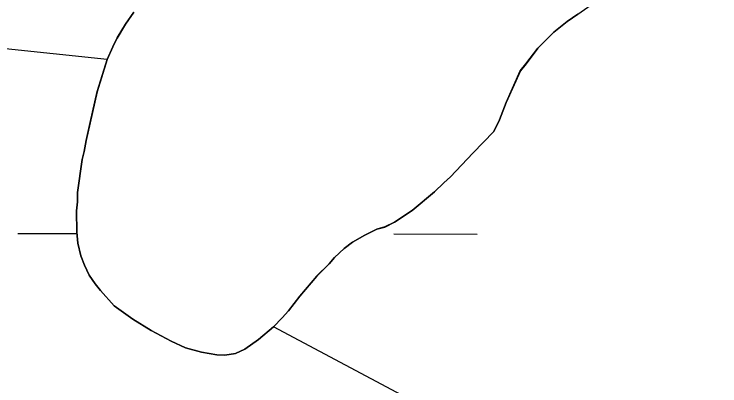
# Model space of a CAD drawing. Extents: x 3148686 to 3186545, y 916144 to 941516.
# Drawn here: x 3179717.5 to 3179987.8, y 934853.5 to 934995.7 of the extents above; entities that cross this region are included whole.
import ezdxf

# ---------------------------------------------------------------- set-up
doc = ezdxf.new("R2010")
doc.units = 0
for name, color, linetype in [('V-SITE-VEGE', 7, 'Continuous'), ('V-TOPO-SHOR', 7, 'Continuous'), ('V-WETL-SWMP', 7, 'Continuous')]:
    doc.layers.add(name, color=color, linetype=linetype)

msp = doc.modelspace()

# ---------------------------------------------------------------- linework, layer by layer
at = {"layer": 'V-SITE-VEGE'}
for p, q in [((3179760.14, 934991.77), (3179763.29, 934996.41)), ((3179933.31, 934995.66), (3179929.34, 934992.81)), ((3179757, 934986.52), (3179760.14, 934991.77)), ((3179929.34, 934992.81), (3179924.18, 934988.74)), ((3179924.18, 934988.74), (3179918.05, 934982.66)), ((3179755.24, 934983.1), (3179757, 934986.52)), ((3179753.1, 934978.27), (3179755.24, 934983.1)), ((3179918.05, 934982.66), (3179913.52, 934976.6)), ((3179749.24, 934966), (3179753.1, 934978.27)), ((3179913.52, 934976.6), (3179911.35, 934973.97)), ((3179911.35, 934973.97), (3179905.88, 934961.89)), ((3179746.58, 934954.15), (3179749.24, 934966)), ((3179905.88, 934961.89), (3179903.36, 934955.25)), ((3179903.36, 934955.25), (3179901.21, 934950.81)), ((3179745.06, 934947.33), (3179746.58, 934954.15)), ((3179901.21, 934950.81), (3179893.1, 934942.51)), ((3179744.31, 934943.12), (3179745.06, 934947.33)), ((3179743.55, 934940.1), (3179744.31, 934943.12)), ((3179893.1, 934942.51), (3179884.6, 934933.39)), ((3179741.7, 934927.47), (3179743.55, 934940.1)), ((3179882.03, 934931.16), (3179878.46, 934927.71)), ((3179884.6, 934933.39), (3179882.03, 934931.16)), ((3179741.74, 934923.86), (3179741.7, 934927.47)), ((3179878.46, 934927.71), (3179869.94, 934920.6)), ((3179741.38, 934920.45), (3179741.74, 934923.86)), ((3179741.48, 934912.24), (3179741.38, 934920.45)), ((3179869.94, 934920.6), (3179863.18, 934916.12)), ((3179863.18, 934916.12), (3179859.4, 934914.27)), ((3179741.93, 934908.04), (3179741.48, 934912.24)), ((3179856.41, 934913.43), (3179851.83, 934911.17)), ((3179859.4, 934914.27), (3179856.41, 934913.43)), ((3179851.83, 934911.17), (3179847.05, 934908.51)), ((3179742.99, 934903.25), (3179741.93, 934908.04)), ((3179847.05, 934908.51), (3179843.88, 934906.07)), ((3179843.88, 934906.07), (3179840.12, 934902.62)), ((3179744.43, 934899.66), (3179742.99, 934903.25)), ((3179840.12, 934902.62), (3179838.14, 934900.19)), ((3179746.28, 934895.88), (3179744.43, 934899.66)), ((3179838.14, 934900.19), (3179833.39, 934895.53)), ((3179748.53, 934892.5), (3179746.28, 934895.88)), ((3179833.39, 934895.53), (3179826.88, 934887.84)), ((3179750.56, 934889.93), (3179748.53, 934892.5)), ((3179755.83, 934884.18), (3179750.56, 934889.93)), ((3179826.88, 934887.84), (3179822.54, 934882.18)), ((3179762.9, 934879.06), (3179755.83, 934884.18)), ((3179822.54, 934882.18), (3179820.17, 934879.55)), ((3179820.17, 934879.55), (3179816.81, 934876.11)), ((3179769.97, 934874.74), (3179762.9, 934879.06)), ((3179777.62, 934870.63), (3179769.97, 934874.74)), ((3179816.81, 934876.11), (3179811.06, 934871.23)), ((3179783.06, 934868.09), (3179777.62, 934870.63)), ((3179811.06, 934871.23), (3179805.9, 934867.57)), ((3179789.29, 934866.36), (3179783.06, 934868.09)), ((3179795.11, 934865.43), (3179789.29, 934866.36)), ((3179805.9, 934867.57), (3179802.31, 934865.92)), ((3179798.12, 934865.27), (3179795.11, 934865.43)), ((3179802.31, 934865.92), (3179798.12, 934865.27))]:
    msp.add_line(p, q, dxfattribs=at)
at = {"layer": 'V-TOPO-SHOR'}
for points in [[(3179753.1, 934978.27), (3179688.47, 934985.06), (3179652.66, 935006.6), (3179631.19, 935035.29), (3179602.54, 935056.82), (3179552.37, 935056.88), (3179523.71, 935064.07), (3179509.41, 935092.76), (3179466.45, 935128.64), (3179416.28, 935135.86), (3179409.12, 935143.03)], [(3179763.29, 934996.41), (3179760.14, 934991.77), (3179757, 934986.52), (3179755.24, 934983.1), (3179753.1, 934978.27), (3179749.24, 934966), (3179746.58, 934954.16), (3179745.06, 934947.33), (3179744.31, 934943.12), (3179743.55, 934940.1), (3179741.7, 934927.47), (3179741.74, 934923.86), (3179741.38, 934920.45), (3179741.48, 934912.24), (3179741.93, 934908.04), (3179742.99, 934903.25), (3179744.43, 934899.66), (3179746.28, 934895.88), (3179748.53, 934892.5), (3179750.56, 934889.93), (3179755.83, 934884.18), (3179762.9, 934879.06), (3179769.97, 934874.74), (3179777.62, 934870.63), (3179783.06, 934868.09), (3179789.29, 934866.36), (3179795.11, 934865.43), (3179798.12, 934865.27), (3179802.31, 934865.92), (3179805.9, 934867.57), (3179811.06, 934871.23), (3179816.81, 934876.11), (3179820.17, 934879.55), (3179822.54, 934882.18), (3179826.88, 934887.84), (3179833.39, 934895.53), (3179838.14, 934900.19), (3179840.12, 934902.62), (3179843.88, 934906.07), (3179847.05, 934908.51), (3179851.83, 934911.17), (3179856.41, 934913.43), (3179859.4, 934914.27), (3179863.18, 934916.12), (3179869.94, 934920.6), (3179878.46, 934927.71), (3179882.02, 934931.16), (3179884.6, 934933.39), (3179893.1, 934942.51), (3179901.21, 934950.82), (3179903.36, 934955.25), (3179905.88, 934961.89), (3179911.35, 934973.97), (3179913.52, 934976.6), (3179918.05, 934982.66), (3179924.18, 934988.74), (3179929.34, 934992.81), (3179933.31, 934995.66), (3179941.06, 935000.96)], [(3180461.94, 934439.55), (3180397.47, 934475.45), (3180340.17, 934504.18), (3180304.38, 934547.22), (3180268.58, 934583.1), (3180211.3, 934633.33), (3180168.35, 934683.54), (3180139.72, 934719.41), (3180103.92, 934755.28), (3180068.12, 934791.15), (3180017.96, 934798.37), (3179953.47, 934812.77), (3179910.48, 934819.99), (3179881.83, 934841.52), (3179816.81, 934876.11)]]:
    msp.add_lwpolyline(points, dxfattribs=at)
at = {"layer": 'V-WETL-SWMP'}
for p, q in [((3179760.16, 934991.78), (3179763.3, 934996.42)), ((3179760.16, 934991.78), (3179763.3, 934996.42)), ((3179933.32, 934995.67), (3179929.35, 934992.82)), ((3179933.32, 934995.67), (3179929.35, 934992.82)), ((3179757.01, 934986.54), (3179760.16, 934991.78)), ((3179757.01, 934986.54), (3179760.16, 934991.78)), ((3179929.35, 934992.82), (3179924.19, 934988.75)), ((3179929.35, 934992.82), (3179924.19, 934988.75)), ((3179924.19, 934988.75), (3179918.06, 934982.67)), ((3179924.19, 934988.75), (3179918.06, 934982.67)), ((3179755.25, 934983.11), (3179757.01, 934986.54)), ((3179755.25, 934983.11), (3179757.01, 934986.54)), ((3179753.11, 934978.28), (3179755.25, 934983.11)), ((3179753.11, 934978.28), (3179755.25, 934983.11)), ((3179918.06, 934982.67), (3179913.53, 934976.61)), ((3179918.06, 934982.67), (3179913.53, 934976.61)), ((3179749.25, 934966.02), (3179753.11, 934978.28)), ((3179749.25, 934966.02), (3179753.11, 934978.28)), ((3179913.53, 934976.61), (3179911.36, 934973.98)), ((3179913.53, 934976.61), (3179911.36, 934973.98)), ((3179911.36, 934973.98), (3179905.89, 934961.9)), ((3179911.36, 934973.98), (3179905.89, 934961.9)), ((3179746.59, 934954.17), (3179749.25, 934966.02)), ((3179746.59, 934954.17), (3179749.25, 934966.02)), ((3179905.89, 934961.9), (3179903.37, 934955.26)), ((3179905.89, 934961.9), (3179903.37, 934955.26)), ((3179903.37, 934955.26), (3179901.22, 934950.83)), ((3179903.37, 934955.26), (3179901.22, 934950.83)), ((3179745.07, 934947.34), (3179746.59, 934954.17)), ((3179745.07, 934947.34), (3179746.59, 934954.17)), ((3179901.22, 934950.83), (3179893.11, 934942.52)), ((3179901.22, 934950.83), (3179893.11, 934942.52)), ((3179744.32, 934943.13), (3179745.07, 934947.34)), ((3179744.32, 934943.13), (3179745.07, 934947.34)), ((3179743.56, 934940.12), (3179744.32, 934943.13)), ((3179743.56, 934940.12), (3179744.32, 934943.13)), ((3179893.11, 934942.52), (3179884.61, 934933.41)), ((3179893.11, 934942.52), (3179884.61, 934933.41)), ((3179741.71, 934927.48), (3179743.56, 934940.12)), ((3179741.71, 934927.48), (3179743.56, 934940.12)), ((3179882.04, 934931.17), (3179878.47, 934927.73)), ((3179882.04, 934931.17), (3179878.47, 934927.73)), ((3179884.61, 934933.41), (3179882.04, 934931.17)), ((3179884.61, 934933.41), (3179882.04, 934931.17)), ((3179741.75, 934923.87), (3179741.71, 934927.48)), ((3179741.75, 934923.87), (3179741.71, 934927.48)), ((3179878.47, 934927.73), (3179869.95, 934920.61)), ((3179878.47, 934927.73), (3179869.95, 934920.61)), ((3179741.39, 934920.47), (3179741.75, 934923.87)), ((3179741.39, 934920.47), (3179741.75, 934923.87)), ((3179741.49, 934912.26), (3179741.39, 934920.47)), ((3179741.49, 934912.26), (3179741.39, 934920.47)), ((3179869.95, 934920.61), (3179863.19, 934916.13)), ((3179869.95, 934920.61), (3179863.19, 934916.13)), ((3179863.19, 934916.13), (3179859.41, 934914.28)), ((3179863.19, 934916.13), (3179859.41, 934914.28)), ((3179741.94, 934908.06), (3179741.49, 934912.26)), ((3179741.94, 934908.06), (3179741.49, 934912.26)), ((3179856.42, 934913.44), (3179851.84, 934911.18)), ((3179856.42, 934913.44), (3179851.84, 934911.18)), ((3179859.41, 934914.28), (3179856.42, 934913.44)), ((3179859.41, 934914.28), (3179856.42, 934913.44)), ((3179718.87, 934911.78), (3179741.54, 934911.76)), ((3179851.84, 934911.18), (3179847.07, 934908.52)), ((3179851.84, 934911.18), (3179847.07, 934908.52)), ((3179862.87, 934911.63), (3179894.87, 934911.59)), ((3179743, 934903.26), (3179741.94, 934908.06)), ((3179743, 934903.26), (3179741.94, 934908.06)), ((3179847.07, 934908.52), (3179843.89, 934906.08)), ((3179847.07, 934908.52), (3179843.89, 934906.08)), ((3179843.89, 934906.08), (3179840.13, 934902.63)), ((3179843.89, 934906.08), (3179840.13, 934902.63)), ((3179744.45, 934899.68), (3179743, 934903.26)), ((3179744.45, 934899.68), (3179743, 934903.26)), ((3179840.13, 934902.63), (3179838.15, 934900.21)), ((3179840.13, 934902.63), (3179838.15, 934900.21)), ((3179746.29, 934895.89), (3179744.45, 934899.68)), ((3179746.29, 934895.89), (3179744.45, 934899.68)), ((3179838.15, 934900.21), (3179833.41, 934895.54)), ((3179838.15, 934900.21), (3179833.41, 934895.54)), ((3179748.54, 934892.52), (3179746.29, 934895.89)), ((3179748.54, 934892.52), (3179746.29, 934895.89)), ((3179833.41, 934895.54), (3179826.89, 934887.86)), ((3179833.41, 934895.54), (3179826.89, 934887.86)), ((3179750.57, 934889.94), (3179748.54, 934892.52)), ((3179750.57, 934889.94), (3179748.54, 934892.52)), ((3179755.85, 934884.19), (3179750.57, 934889.94)), ((3179755.85, 934884.19), (3179750.57, 934889.94)), ((3179826.89, 934887.86), (3179822.55, 934882.2)), ((3179826.89, 934887.86), (3179822.55, 934882.2)), ((3179762.92, 934879.07), (3179755.85, 934884.19)), ((3179762.92, 934879.07), (3179755.85, 934884.19)), ((3179822.55, 934882.2), (3179820.18, 934879.56)), ((3179822.55, 934882.2), (3179820.18, 934879.56)), ((3179820.18, 934879.56), (3179816.82, 934876.12)), ((3179820.18, 934879.56), (3179816.82, 934876.12)), ((3179769.98, 934874.75), (3179762.92, 934879.07)), ((3179769.98, 934874.75), (3179762.92, 934879.07)), ((3179777.64, 934870.64), (3179769.98, 934874.75)), ((3179777.64, 934870.64), (3179769.98, 934874.75)), ((3179816.82, 934876.12), (3179811.07, 934871.24)), ((3179816.82, 934876.12), (3179811.07, 934871.24)), ((3179783.07, 934868.1), (3179777.64, 934870.64)), ((3179783.07, 934868.1), (3179777.64, 934870.64)), ((3179811.07, 934871.24), (3179805.91, 934867.58)), ((3179811.07, 934871.24), (3179805.91, 934867.58)), ((3179789.3, 934866.38), (3179783.07, 934868.1)), ((3179789.3, 934866.38), (3179783.07, 934868.1)), ((3179795.12, 934865.44), (3179789.3, 934866.38)), ((3179795.12, 934865.44), (3179789.3, 934866.38)), ((3179805.91, 934867.58), (3179802.32, 934865.93)), ((3179805.91, 934867.58), (3179802.32, 934865.93)), ((3179798.13, 934865.28), (3179795.12, 934865.44)), ((3179798.13, 934865.28), (3179795.12, 934865.44)), ((3179802.32, 934865.93), (3179798.13, 934865.28)), ((3179802.32, 934865.93), (3179798.13, 934865.28))]:
    msp.add_line(p, q, dxfattribs=at)

doc.saveas('drawing.dxf')
